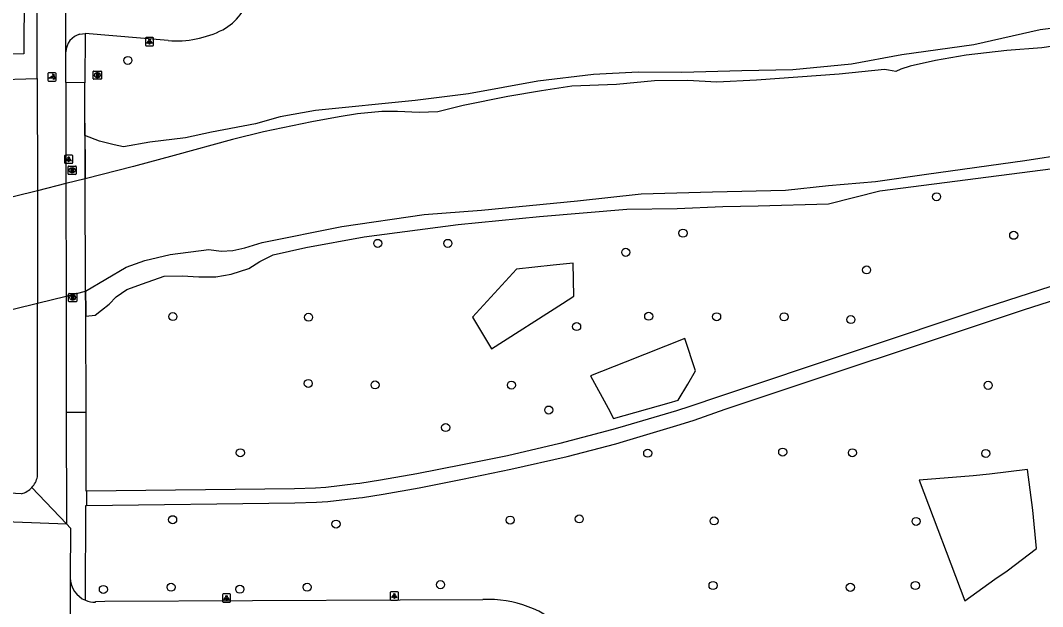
# Model space of a CAD drawing. Extents: x 161477 to 163040, y 383680 to 384868.
# Drawn here: x 162185.7 to 162309.9, y 384675.8 to 384747 of the extents above; entities that cross this region are included whole.
import ezdxf

# ---------------------------------------------------------------- set-up
doc = ezdxf.new("R2010")
doc.units = 0
for name, color, linetype in [('IMGEO_Boom', 7, 'Continuous'), ('IMGEO_Dek', 7, 'Continuous'), ('IMGEO_Fietspad_gesloten', 7, 'Continuous'), ('IMGEO_Groenvoorziening', 7, 'Continuous'), ('IMGEO_Hek', 7, 'Continuous'), ('IMGEO_Lichtpunt', 7, 'Continuous'), ('IMGEO_Loofbos', 7, 'Continuous'), ('IMGEO_Muur', 7, 'Continuous'), ('IMGEO_Poller', 7, 'Continuous'), ('IMGEO_Rijbaan_lokaal_gesloten', 7, 'Continuous'), ('IMGEO_Rijbaan_lokaal_open', 7, 'Continuous'), ('IMGEO_Rioolput', 7, 'Continuous'), ('IMGEO_Voetpad_gesloten', 7, 'Continuous'), ('IMGEO_Voetpad_open', 7, 'Continuous'), ('IMGEO_Waterloop', 7, 'Continuous')]:
    doc.layers.add(name, color=color, linetype=linetype)

msp = doc.modelspace()

# ---------------------------------------------------------------- linework, layer by layer
at = {"layer": 'IMGEO_Boom'}
for centre in [(162198.71, 384742.15), (162297.01, 384725.58), (162266.19, 384721.15), (162306.39, 384720.89), (162229.08, 384719.91), (162237.61, 384719.91), (162259.23, 384718.82), (162288.51, 384716.68), (162204.18, 384711.01), (162220.67, 384710.93), (162262.02, 384711.05), (162270.28, 384710.99), (162278.48, 384710.98), (162286.6, 384710.64), (162253.26, 384709.79), (162220.64, 384702.88), (162228.76, 384702.7), (162245.34, 384702.68), (162303.29, 384702.65), (162249.87, 384699.65), (162237.34, 384697.52), (162212.38, 384694.45), (162261.9, 384694.4), (162278.31, 384694.53), (162286.78, 384694.45), (162303, 384694.37), (162204.15, 384686.32), (162224.01, 384685.79), (162245.18, 384686.27), (162253.58, 384686.41), (162269.97, 384686.17), (162294.52, 384686.11), (162236.72, 384678.42), (162269.84, 384678.32), (162294.43, 384678.32), (162195.73, 384677.84), (162203.96, 384678.11), (162212.32, 384677.87), (162220.5, 384678.11), (162286.53, 384678.1)]:
    msp.add_circle(centre, 0.489, dxfattribs=at)
at = {"layer": 'IMGEO_Dek'}
msp.add_lwpolyline([(162193.51, 384727.74), (162191.18, 384727.17), (162187.71, 384726.31), (162182.1, 384724.92), (162179.65, 384724.32), (162179.65, 384710.67), (162182.11, 384711.28), (162187.71, 384712.66), (162191.19, 384713.51), (162193.57, 384714.1)], close=True, dxfattribs=at)
at = {"layer": 'IMGEO_Fietspad_gesloten'}
for points in [[(162187.7, 384739.94), (162187.7, 384750.39), (162187.74, 384805.34), (162187.89, 384809.26)], [(162191.18, 384743.2), (162191.17, 384750.66)], [(162192.89, 384745.35), (162193.52, 384745.42)], [(162203.61, 384744.55), (162193.52, 384745.42)], [(162191.18, 384739.46), (162191.18, 384743.2)], [(162191.18, 384739.46), (162191.18, 384727.17)], [(162191.18, 384727.17), (162187.71, 384726.31)], [(162191.18, 384727.17), (162187.71, 384726.31)], [(162191.18, 384727.17), (162191.19, 384713.51)], [(162323.95, 384718.87), (162302.99, 384712.12), (162270.75, 384701.35), (162267.03, 384700.08), (162265.4, 384699.57), (162258.52, 384697.53), (162257.51, 384697.23), (162251.21, 384695.57), (162244.87, 384694.1), (162239.39, 384692.97), (162233.84, 384691.91), (162229.43, 384691.13), (162226.89, 384690.72), (162226.43, 384690.66), (162222.79, 384690.24), (162221.51, 384690.14), (162218.97, 384690.09), (162193.68, 384689.79)], [(162193.67, 384688.06), (162218.99, 384688.38), (162221.64, 384688.45), (162223, 384688.55), (162226.8, 384688.97), (162227.24, 384689.03), (162229.75, 384689.43), (162234.11, 384690.21), (162239.4, 384691.23), (162245.27, 384692.45), (162252.13, 384694.02), (162258.02, 384695.56), (162258.96, 384695.83), (162265.86, 384697.9), (162267.54, 384698.43), (162271.32, 384699.74), (162307.71, 384711.86), (162324.42, 384717.22)], [(162187.71, 384712.66), (162191.19, 384713.51)], [(162187.71, 384712.66), (162191.19, 384713.51)], [(162191.19, 384713.51), (162191.2, 384699.39)], [(162191.2, 384699.39), (162191.23, 384685.81)], [(162191.23, 384685.81), (162187.05, 384690.24)], [(162193.68, 384689.79), (162193.67, 384688.06)]]:
    msp.add_lwpolyline(points, dxfattribs=at)
for centre, radius, start, end in [((162207.07, 384751.69), 6.63, 298.7568, 347.4279), ((162204.5, 384757.43), 12.91, 266.0324, 296.4614), ((162193.45, 384743.15), 2.27, 104.3963, 178.7732)]:
    msp.add_arc(centre, radius, start, end, dxfattribs=at)
at = {"layer": 'IMGEO_Groenvoorziening'}
for points in [[(162193.58, 384711.08), (162194.73, 384711.19), (162195.5, 384711.77), (162196.43, 384712.53), (162197.3, 384713.4), (162198.59, 384714.32), (162200.49, 384715.01), (162203.12, 384715.93), (162205.3, 384715.98), (162207.34, 384715.83), (162209.42, 384715.86), (162211.26, 384716.18), (162213.42, 384716.87), (162214.76, 384717.71), (162216.39, 384718.52), (162220.33, 384719.42), (162227.42, 384720.72), (162238.86, 384722.22), (162248.74, 384723.16), (162259.36, 384724.08), (162265.5, 384724.14), (162271.02, 384724.4), (162275.31, 384724.46), (162283.87, 384724.73), (162290.11, 384726.31), (162311.18, 384729)], [(162252.85, 384717.49), (162250.42, 384717.24), (162245.96, 384716.79), (162240.62, 384710.93), (162242.93, 384707.07), (162251.54, 384712.61), (162252.92, 384713.5), (162252.85, 384717.49)], [(162267.7, 384704.4), (162266.4, 384708.33), (162259.14, 384705.47), (162254.95, 384703.82), (162257.08, 384699.89), (162257.76, 384698.62), (162264.49, 384700.52), (162265.61, 384700.83), (162266.76, 384702.8), (162267.7, 384704.4)], [(162308.71, 384687.48), (162308.06, 384692.41), (162303.43, 384691.84), (162301.48, 384691.67), (162294.88, 384691.11), (162300.45, 384676.44), (162304.11, 384679.07), (162305.59, 384680.12), (162309.18, 384682.81), (162308.71, 384687.48)]]:
    msp.add_lwpolyline(points, dxfattribs=at)
at = {"layer": 'IMGEO_Hek'}
for points in [[(162193.51, 384727.74), (162193.5, 384729.67), (162193.46, 384739.41)], [(162193.57, 384714.1), (162193.51, 384727.74)]]:
    msp.add_lwpolyline(points, dxfattribs=at)
at = {"layer": 'IMGEO_Lichtpunt'}
for p, q in [((162200.84, 384744.84), (162200.84, 384744.03)), ((162200.84, 384744.84), (162200.84, 384744.03)), ((162201.74, 384744.93), (162200.93, 384744.93)), ((162201.74, 384744.93), (162200.93, 384744.93)), ((162201.83, 384744.03), (162201.83, 384744.84)), ((162201.83, 384744.03), (162201.83, 384744.84)), ((162200.93, 384743.94), (162201.74, 384743.94)), ((162200.93, 384743.94), (162201.74, 384743.94)), ((162191.02, 384730.54), (162191.02, 384729.74)), ((162191.02, 384730.54), (162191.02, 384729.74)), ((162191.92, 384730.64), (162191.11, 384730.64)), ((162191.92, 384730.64), (162191.11, 384730.64)), ((162191.11, 384729.64), (162191.92, 384729.64)), ((162191.11, 384729.64), (162191.92, 384729.64)), ((162192.01, 384729.74), (162192.01, 384730.54)), ((162192.01, 384729.74), (162192.01, 384730.54)), ((162230.6, 384677.46), (162230.6, 384676.65)), ((162230.6, 384677.46), (162230.6, 384676.65)), ((162231.5, 384677.55), (162230.69, 384677.55)), ((162231.5, 384677.55), (162230.69, 384677.55)), ((162231.59, 384676.65), (162231.59, 384677.46)), ((162231.59, 384676.65), (162231.59, 384677.46)), ((162210.2, 384677.2), (162210.2, 384676.39)), ((162210.2, 384677.2), (162210.2, 384676.39)), ((162211.1, 384677.29), (162210.3, 384677.29)), ((162211.1, 384677.29), (162210.3, 384677.29)), ((162210.3, 384676.3), (162211.1, 384676.3)), ((162210.3, 384676.3), (162211.1, 384676.3)), ((162211.2, 384676.39), (162211.2, 384677.2)), ((162211.2, 384676.39), (162211.2, 384677.2)), ((162230.69, 384676.55), (162231.5, 384676.55)), ((162230.69, 384676.55), (162231.5, 384676.55))]:
    msp.add_line(p, q, dxfattribs=at)
for points in [[(162201.21, 384744.5), (162201.25, 384744.48), (162201.06, 384744.21), (162201.02, 384744.24), (162201.21, 384744.5)], [(162201.31, 384744.46), (162201.36, 384744.46), (162201.36, 384744.13), (162201.31, 384744.13), (162201.31, 384744.46)], [(162201.42, 384744.48), (162201.46, 384744.5), (162201.65, 384744.24), (162201.61, 384744.21), (162201.42, 384744.48)], [(162191.39, 384730.21), (162191.43, 384730.18), (162191.24, 384729.92), (162191.2, 384729.94), (162191.39, 384730.21)], [(162191.49, 384730.16), (162191.54, 384730.16), (162191.54, 384729.84), (162191.49, 384729.84), (162191.49, 384730.16)], [(162191.6, 384730.18), (162191.64, 384730.21), (162191.83, 384729.94), (162191.79, 384729.92), (162191.6, 384730.18)], [(162210.58, 384676.86), (162210.61, 384676.83), (162210.43, 384676.57), (162210.39, 384676.6), (162210.58, 384676.86)], [(162210.68, 384676.81), (162210.73, 384676.81), (162210.73, 384676.49), (162210.68, 384676.49), (162210.68, 384676.81)], [(162210.79, 384676.83), (162210.83, 384676.86), (162211.01, 384676.6), (162210.97, 384676.57), (162210.79, 384676.83)], [(162230.97, 384677.12), (162231.01, 384677.09), (162230.82, 384676.83), (162230.78, 384676.86), (162230.97, 384677.12)], [(162231.07, 384677.07), (162231.12, 384677.07), (162231.12, 384676.75), (162231.07, 384676.75), (162231.07, 384677.07)], [(162231.18, 384677.09), (162231.22, 384677.12), (162231.41, 384676.86), (162231.37, 384676.83), (162231.18, 384677.09)]]:
    msp.add_lwpolyline(points, dxfattribs=at)
for centre in [(162201.34, 384744.64), (162191.52, 384730.34), (162210.7, 384677), (162231.1, 384677.25)]:
    msp.add_circle(centre, 0.0994, dxfattribs=at)
for centre, start, end in [((162200.93, 384744.84), 90, 180), ((162200.93, 384744.84), 90, 180), ((162201.74, 384744.84), 0, 90), ((162201.74, 384744.84), 0, 90), ((162200.93, 384744.03), 180, 270), ((162200.93, 384744.03), 180, 270), ((162201.74, 384744.03), 270, 0), ((162201.74, 384744.03), 270, 360), ((162191.11, 384730.54), 90, 180), ((162191.11, 384730.54), 90, 180), ((162191.11, 384729.74), 180, 270), ((162191.11, 384729.74), 180, 270), ((162191.92, 384730.54), 0, 90), ((162191.92, 384730.54), 0, 90), ((162191.92, 384729.74), 270, 0), ((162191.92, 384729.74), 270, 360), ((162230.69, 384677.46), 90, 180), ((162230.69, 384677.46), 90, 180), ((162231.5, 384677.46), 0, 90), ((162231.5, 384677.46), 0, 90), ((162210.3, 384677.2), 90, 180), ((162210.3, 384677.2), 90, 180), ((162210.3, 384676.39), 180, 270), ((162210.3, 384676.39), 180, 270), ((162211.1, 384677.2), 0, 90), ((162211.1, 384677.2), 0, 90), ((162211.1, 384676.39), 270, 0), ((162211.1, 384676.39), 270, 360), ((162230.69, 384676.65), 180, 270), ((162230.69, 384676.65), 180, 270), ((162231.5, 384676.65), 270, 0), ((162231.5, 384676.65), 270, 360)]:
    msp.add_arc(centre, 0.0946, start, end, dxfattribs=at)
at = {"layer": 'IMGEO_Loofbos'}
msp.add_lwpolyline([(162318.17, 384746.94), (162309.61, 384745.88), (162301.56, 384744.03), (162292.78, 384742.81), (162286.68, 384741.7), (162279.54, 384741), (162273.33, 384740.89), (162266.06, 384740.67), (162260.74, 384740.73), (162255.3, 384740.42), (162248.55, 384739.61), (162240.1, 384738.07), (162233.65, 384737.28), (162221.51, 384736.05), (162217.24, 384735.29), (162214.23, 384734.46), (162208.88, 384733.41), (162205.71, 384732.72), (162201.36, 384732.21), (162198.19, 384731.64), (162197.05, 384731.88), (162195.27, 384732.35), (162193.49, 384733.02)], dxfattribs=at)
at = {"layer": 'IMGEO_Muur'}
msp.add_lwpolyline([(162193.63, 384699.38), (162193.58, 384711.08), (162193.58, 384711.81), (162193.57, 384714.1)], dxfattribs=at)
at = {"layer": 'IMGEO_Poller'}
for p, q in [((162188.98, 384740.54), (162188.98, 384739.74)), ((162188.98, 384740.54), (162188.98, 384739.74)), ((162189.89, 384740.64), (162189.08, 384740.64)), ((162189.89, 384740.64), (162189.08, 384740.64)), ((162189.08, 384739.64), (162189.89, 384739.64)), ((162189.08, 384739.64), (162189.89, 384739.64)), ((162189.98, 384739.74), (162189.98, 384740.54)), ((162189.98, 384739.74), (162189.98, 384740.54))]:
    msp.add_line(p, q, dxfattribs=at)
for points in [[(162189.62, 384739.99), (162189.11, 384739.99), (162189.54, 384740.27)], [(162189.66, 384740.37), (162189.65, 384740.29), (162189.53, 384740.5)], [(162189.53, 384740.5), (162189.76, 384740.43), (162189.69, 384740.4)], [(162189.68, 384739.82), (162189.75, 384740.05), (162189.78, 384739.99)], [(162189.81, 384739.96), (162189.88, 384739.95), (162189.68, 384739.82)]]:
    msp.add_lwpolyline(points, dxfattribs=at)
for centre, radius, start, end in [((162189.08, 384740.54), 0.0946, 90, 180), ((162189.08, 384740.54), 0.0946, 90, 180), ((162189.08, 384739.74), 0.0946, 180, 270), ((162189.08, 384739.74), 0.0946, 180, 270), ((162189.29, 384740.04), 0.332, 351.3247, 42.4854), ((162189.31, 384740.05), 0.476, 351.7527, 41.1691), ((162189.31, 384740.05), 0.516, 349.3569, 42.2912), ((162189.89, 384740.54), 0.0946, 0, 90), ((162189.89, 384740.54), 0.0946, 0, 90), ((162189.89, 384739.74), 0.0946, 270, 0), ((162189.89, 384739.74), 0.0946, 270, 0)]:
    msp.add_arc(centre, radius, start, end, dxfattribs=at)
at = {"layer": 'IMGEO_Rijbaan_lokaal_gesloten'}
for points in [[(162182.13, 384736.46), (162182.17, 384739.79), (162187.7, 384739.94)], [(162187.7, 384739.94), (162187.71, 384726.31)], [(162187.71, 384726.31), (162182.1, 384724.92)], [(162182.11, 384711.28), (162187.71, 384712.66)], [(162187.72, 384691.55), (162187.71, 384712.66)], [(162185.78, 384689.48), (162182.08, 384689.67)]]:
    msp.add_lwpolyline(points, dxfattribs=at)
for centre, radius, start, end in [((162185.09, 384692.06), 2.67, 316.9368, 348.9605), ((162185.1, 384692.07), 2.68, 284.8486, 316.839)]:
    msp.add_arc(centre, radius, start, end, dxfattribs=at)
at = {"layer": 'IMGEO_Rijbaan_lokaal_open'}
for points in [[(162187.71, 384726.31), (162182.1, 384724.92)], [(162187.71, 384726.31), (162187.71, 384712.66)], [(162182.11, 384711.28), (162187.71, 384712.66)], [(162181.6, 384686.2), (162191.23, 384685.81)], [(162191.23, 384685.81), (162191.72, 384685.28), (162191.69, 384679.24)], [(162191.69, 384679.24), (162191.69, 384667.42)], [(162194.78, 384676.29), (162194.78, 384676.39), (162195.9, 384676.41), (162231.82, 384676.59), (162241.87, 384676.6)]]:
    msp.add_lwpolyline(points, dxfattribs=at)
for centre, radius, start, end in [((162194.73, 384679.33), 3.04, 181.6277, 247.5961), ((162194.73, 384679.35), 3.06, 247.7247, 270.8466), ((162242.54, 384662.9), 13.72, 45.9129, 92.7907)]:
    msp.add_arc(centre, radius, start, end, dxfattribs=at)
at = {"layer": 'IMGEO_Rioolput'}
for p, q in [((162194.5, 384739.93), (162194.5, 384740.79)), ((162194.57, 384740.86), (162195.43, 384740.86)), ((162195.5, 384740.79), (162195.5, 384739.93)), ((162195.43, 384739.86), (162194.57, 384739.86)), ((162195.01, 384740.08), (162194.98, 384740.08)), ((162194.99, 384740.64), (162195.01, 384740.64)), ((162191.44, 384728.37), (162191.44, 384729.22)), ((162191.51, 384729.3), (162192.36, 384729.3)), ((162191.95, 384728.52), (162191.92, 384728.52)), ((162191.93, 384729.08), (162191.95, 384729.08)), ((162192.44, 384729.22), (162192.44, 384728.37)), ((162192.36, 384728.3), (162191.51, 384728.3)), ((162191.5, 384712.9), (162191.5, 384713.75)), ((162191.57, 384713.82), (162192.43, 384713.82)), ((162191.99, 384713.6), (162192.01, 384713.6)), ((162192.5, 384713.75), (162192.5, 384712.9)), ((162192.43, 384712.82), (162191.57, 384712.82)), ((162192.01, 384713.04), (162191.98, 384713.04))]:
    msp.add_line(p, q, dxfattribs=at)
for points in [[(162194.5, 384739.93), (162194.5, 384740.79)], [(162194.57, 384740.86), (162195.43, 384740.86)], [(162195.5, 384740.79), (162195.5, 384739.93)], [(162195.43, 384739.86), (162194.57, 384739.86)], [(162195.09, 384740.56), (162194.84, 384740.56), (162194.84, 384740.16)], [(162194.84, 384740.16), (162194.96, 384740.16), (162194.96, 384740.32), (162194.97, 384740.32)], [(162195.01, 384740.48), (162194.96, 384740.48), (162194.96, 384740.4)], [(162194.96, 384740.4), (162195.01, 384740.4)], [(162195.02, 384740.29), (162195.09, 384740.16), (162195.23, 384740.16), (162195.16, 384740.29)], [(162191.44, 384728.37), (162191.44, 384729.22)], [(162191.51, 384729.3), (162192.36, 384729.3)], [(162192.03, 384729), (162191.77, 384729), (162191.77, 384728.6)], [(162191.77, 384728.6), (162191.9, 384728.6), (162191.9, 384728.76), (162191.91, 384728.76)], [(162191.95, 384728.92), (162191.9, 384728.92), (162191.9, 384728.84)], [(162191.9, 384728.84), (162191.95, 384728.84)], [(162191.96, 384728.73), (162192.03, 384728.6), (162192.17, 384728.6), (162192.1, 384728.72)], [(162192.44, 384729.22), (162192.44, 384728.37)], [(162192.36, 384728.3), (162191.51, 384728.3)], [(162191.5, 384712.9), (162191.5, 384713.75)], [(162191.57, 384713.82), (162192.43, 384713.82)], [(162192.09, 384713.52), (162191.84, 384713.52), (162191.84, 384713.12)], [(162192.01, 384713.44), (162191.96, 384713.44), (162191.96, 384713.36)], [(162192.5, 384713.75), (162192.5, 384712.9)], [(162192.43, 384712.82), (162191.57, 384712.82)], [(162191.84, 384713.12), (162191.96, 384713.12), (162191.96, 384713.29), (162191.97, 384713.29)], [(162191.96, 384713.36), (162192.01, 384713.36)], [(162192.02, 384713.26), (162192.09, 384713.12), (162192.23, 384713.12), (162192.16, 384713.25)]]:
    msp.add_lwpolyline(points, dxfattribs=at)
for centre, radius, start, end in [((162194.58, 384740.78), 0.0765, 91.552, 178.448), ((162194.58, 384740.78), 0.0765, 91.552, 178.448), ((162195.42, 384740.78), 0.0765, 1.552, 88.448), ((162195.42, 384740.78), 0.0765, 1.552, 88.448), ((162194.58, 384739.94), 0.0765, 181.552, 268.448), ((162194.58, 384739.94), 0.0765, 181.552, 268.448), ((162194.97, 384740.27), 0.0533, 26.0293, 88.6989), ((162195.02, 384740.38), 0.0964, 77.0061, 93.1865), ((162195, 384740.59), 0.19, 274.7715, 282.9687), ((162195.03, 384740.44), 0.0378, 276.6634, 79.6772), ((162195.09, 384740.45), 0.109, 350.3612, 89.416), ((162195.09, 384740.45), 0.112, 277.5842, 350.9817), ((162195.07, 384740.23), 0.108, 29.5134, 73.7905), ((162195.42, 384739.94), 0.0765, 271.552, 358.448), ((162195.42, 384739.94), 0.0765, 271.552, 358.448), ((162191.51, 384729.22), 0.0765, 91.552, 178.448), ((162191.51, 384729.22), 0.0765, 91.552, 178.448), ((162191.51, 384728.37), 0.0765, 181.552, 268.448), ((162191.51, 384728.37), 0.0765, 181.552, 268.448), ((162191.91, 384728.71), 0.0533, 26.0293, 88.6989), ((162191.96, 384728.82), 0.0964, 77.0061, 93.1865), ((162191.93, 384729.03), 0.19, 274.7715, 282.9687), ((162191.97, 384728.88), 0.0378, 276.6634, 79.6772), ((162192.03, 384728.89), 0.109, 350.3612, 89.416), ((162192.02, 384728.89), 0.112, 277.5842, 350.9817), ((162192.01, 384728.67), 0.108, 29.5134, 73.7905), ((162192.36, 384729.22), 0.0765, 1.552, 88.448), ((162192.36, 384729.22), 0.0765, 1.552, 88.448), ((162192.36, 384728.37), 0.0765, 271.552, 358.448), ((162192.36, 384728.37), 0.0765, 271.552, 358.448), ((162191.58, 384713.75), 0.0765, 91.552, 178.448), ((162191.58, 384713.75), 0.0765, 91.552, 178.448), ((162192.02, 384713.35), 0.0964, 77.0061, 93.1865), ((162192.03, 384713.4), 0.0378, 276.6634, 79.6772), ((162192.09, 384713.41), 0.109, 350.3612, 89.416), ((162192.09, 384713.41), 0.112, 277.5842, 350.9817), ((162192.42, 384713.75), 0.0765, 1.552, 88.448), ((162192.42, 384713.75), 0.0765, 1.552, 88.448), ((162191.58, 384712.9), 0.0765, 181.552, 268.448), ((162191.58, 384712.9), 0.0765, 181.552, 268.448), ((162191.97, 384713.23), 0.0533, 26.0293, 88.6989), ((162192, 384713.55), 0.19, 274.7715, 282.9687), ((162192.07, 384713.2), 0.108, 29.5134, 73.7905), ((162192.42, 384712.9), 0.0765, 271.552, 358.448), ((162192.42, 384712.9), 0.0765, 271.552, 358.448)]:
    msp.add_arc(centre, radius, start, end, dxfattribs=at)
for centre, major_axis, ratio, start_param, end_param in [((162194.99, 384740.36), (-0.387, 0.002), 0.722429, 4.712389, 7.853982), ((162195.01, 384740.36), (-0.39, 0.002), 0.717154, 1.570796, 4.712389), ((162191.92, 384728.8), (-0.387, 0.002), 0.722429, 4.712389, 7.853982), ((162191.95, 384728.8), (-0.39, 0.002), 0.717154, 1.570796, 4.712389), ((162191.99, 384713.32), (-0.387, 0.002), 0.722429, 4.712389, 7.853982), ((162192.01, 384713.32), (-0.39, 0.002), 0.717154, 1.570796, 4.712389)]:
    msp.add_ellipse(centre, major_axis=major_axis, ratio=ratio, start_param=start_param, end_param=end_param, dxfattribs=at)
at = {"layer": 'IMGEO_Voetpad_gesloten'}
msp.add_lwpolyline([(162191.19, 384713.51), (162193.57, 384714.1), (162193.51, 384727.74), (162191.18, 384727.17)], dxfattribs=at)
at = {"layer": 'IMGEO_Voetpad_open'}
for points in [[(162186.1, 384750.55), (162186.08, 384742.94), (162183.01, 384742.86)], [(162193.52, 384745.42), (162193.46, 384739.41)], [(162193.46, 384739.41), (162191.18, 384739.46)], [(162193.49, 384733.02), (162193.46, 384739.41)], [(162193.49, 384733.02), (162193.5, 384729.67), (162193.51, 384727.74)], [(162193.51, 384727.74), (162191.18, 384727.17)], [(162191.19, 384713.51), (162193.57, 384714.1)], [(162193.57, 384714.1), (162193.58, 384711.81), (162193.58, 384711.08)], [(162193.63, 384699.38), (162193.58, 384711.08)], [(162191.2, 384699.39), (162193.63, 384699.38)], [(162193.68, 384689.79), (162193.62, 384689.79), (162193.63, 384692.44), (162193.63, 384699.38)], [(162193.57, 384676.52), (162193.61, 384688.06), (162193.67, 384688.06)]]:
    msp.add_lwpolyline(points, dxfattribs=at)
at = {"layer": 'IMGEO_Waterloop'}
for points in [[(162324.13, 384745.79), (162309.81, 384743.67), (162305.55, 384743.34), (162300.62, 384742.79), (162296.89, 384742.14), (162293.81, 384741.47), (162292.67, 384741.09), (162292.05, 384740.82), (162291.19, 384740.96), (162290.67, 384741.05), (162285.16, 384740.47), (162275.14, 384739.76), (162270.29, 384739.5), (162266.74, 384739.7), (162262.72, 384739.65), (162258.11, 384739.22), (162252.67, 384739), (162248.98, 384738.46), (162244.9, 384737.75), (162239.48, 384736.66), (162236.4, 384735.89), (162234.11, 384735.81), (162231.47, 384735.93), (162229.59, 384735.94), (162226.62, 384735.65), (162224.39, 384735.31), (162221.08, 384734.69), (162215.18, 384733.45), (162211.42, 384732.54), (162204.32, 384730.61), (162199.41, 384729.27), (162193.51, 384727.74)], [(162193.57, 384714.1), (162198.49, 384717.01), (162200.76, 384717.82), (162203.84, 384718.57), (162208.57, 384719.17), (162210.07, 384718.96), (162211.48, 384719.06), (162212.93, 384719.38), (162215.03, 384720.03), (162224.73, 384721.95), (162234.72, 384723.42), (162241.71, 384723.95), (162253.38, 384725.06), (162261.1, 384725.94), (162269.78, 384726.17), (162278.63, 384726.37), (162283.87, 384726.95), (162289.6, 384727.45), (162295.81, 384728.34), (162307.73, 384729.99), (162312.99, 384730.79)]]:
    msp.add_lwpolyline(points, dxfattribs=at)

doc.saveas('drawing.dxf')
